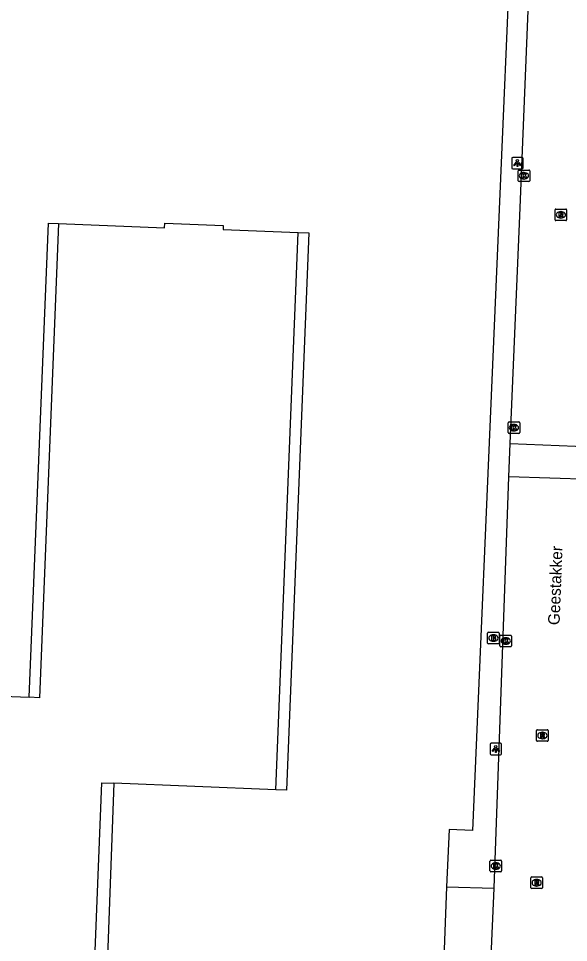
# Model space of a CAD drawing. Extents: x 161355 to 162026, y 386504 to 387459.
# Drawn here: x 161402.3 to 161449.8, y 386639.6 to 386719.4 of the extents above; entities that cross this region are included whole.
import ezdxf

# ---------------------------------------------------------------- set-up
doc = ezdxf.new("R2010")
doc.units = 0
for name, color, linetype in [('IMGEO_Brandkraan', 7, 'Continuous'), ('IMGEO_Kolk', 7, 'Continuous'), ('IMGEO_Lichtpunt', 7, 'Continuous'), ('IMGEO_Openbare_ruimte_label', 7, 'Continuous'), ('IMGEO_Pand', 7, 'Continuous'), ('IMGEO_Rijbaan_lokaal_open', 7, 'Continuous'), ('IMGEO_Rioolput', 7, 'Continuous'), ('IMGEO_Voetpad_open', 7, 'Continuous')]:
    doc.layers.add(name, color=color, linetype=linetype)

msp = doc.modelspace()

# ---------------------------------------------------------------- linework, layer by layer
at = {"layer": 'IMGEO_Brandkraan'}
for p, q in [((161442.798, 386665.486), (161442.798, 386666.338)), ((161442.873, 386666.412), (161443.725, 386666.412)), ((161443.286, 386666.192), (161443.311, 386666.192)), ((161443.799, 386666.338), (161443.799, 386665.486)), ((161443.725, 386665.412), (161442.873, 386665.412)), ((161443.309, 386665.632), (161443.284, 386665.632))]:
    msp.add_line(p, q, dxfattribs=at)
for points in [[(161442.798, 386665.486), (161442.798, 386666.338)], [(161442.873, 386666.412), (161443.725, 386666.412)], [(161443.146, 386666.112), (161443.146, 386665.712), (161443.359, 386665.712)], [(161443.377, 386666.112), (161443.146, 386666.112)], [(161443.325, 386666.031), (161443.271, 386666.031), (161443.271, 386665.955)], [(161443.271, 386665.955), (161443.324, 386665.955)], [(161443.333, 386665.879), (161443.271, 386665.879), (161443.271, 386665.798)], [(161443.271, 386665.798), (161443.333, 386665.798)], [(161443.799, 386666.338), (161443.799, 386665.486)], [(161443.725, 386665.412), (161442.873, 386665.412)]]:
    msp.add_lwpolyline(points, dxfattribs=at)
for centre, radius, start, end in [((161442.875, 386666.336), 0.0765, 91.55205, 178.44795), ((161442.875, 386666.336), 0.0765, 91.55205, 178.44795), ((161443.326, 386665.993), 0.0379, 267.82845, 90.93552), ((161443.334, 386665.838), 0.0404, 269.87594, 90.50774), ((161443.365, 386665.963), 0.251, 268.66757, 293.53466), ((161443.381, 386665.967), 0.145, 59.4692, 91.53667), ((161443.406, 386666.014), 0.0922, 285.51372, 58.15012), ((161443.411, 386665.822), 0.105, 301.31148, 78.98903), ((161443.723, 386666.336), 0.0765, 1.55205, 88.44795), ((161443.723, 386666.336), 0.0765, 1.55205, 88.44795), ((161442.875, 386665.488), 0.0765, 181.55205, 268.44795), ((161442.875, 386665.488), 0.0765, 181.55205, 268.44795), ((161443.723, 386665.488), 0.0765, 271.55205, 358.44795), ((161443.723, 386665.488), 0.0765, 271.55205, 358.44795)]:
    msp.add_arc(centre, radius, start, end, dxfattribs=at)
for centre, major_axis, ratio, start_param, end_param in [((161443.285, 386665.912), (-0.387, 0.002), 0.722429, 4.712389, 7.853982), ((161443.31, 386665.912), (-0.39, 0.002), 0.717154, 1.570796, 4.712389)]:
    msp.add_ellipse(centre, major_axis=major_axis, ratio=ratio, start_param=start_param, end_param=end_param, dxfattribs=at)
at = {"layer": 'IMGEO_Kolk'}
for p, q in [((161445.435, 386705.43), (161445.435, 386706.282)), ((161445.51, 386706.356), (161446.362, 386706.356)), ((161445.946, 386705.576), (161445.921, 386705.576)), ((161445.923, 386706.136), (161445.948, 386706.136)), ((161446.436, 386706.282), (161446.436, 386705.43)), ((161446.362, 386705.356), (161445.51, 386705.356)), ((161444.57, 386683.663), (161444.57, 386684.515)), ((161444.645, 386684.589), (161445.497, 386684.589)), ((161445.058, 386684.369), (161445.083, 386684.369)), ((161445.571, 386684.515), (161445.571, 386683.663)), ((161445.497, 386683.589), (161444.645, 386683.589)), ((161445.081, 386683.809), (161445.056, 386683.809)), ((161443.865, 386665.237), (161443.865, 386666.089)), ((161443.94, 386666.163), (161444.792, 386666.163)), ((161444.353, 386665.943), (161444.378, 386665.943)), ((161444.866, 386666.089), (161444.866, 386665.237)), ((161444.792, 386665.163), (161443.94, 386665.163)), ((161444.376, 386665.383), (161444.351, 386665.383)), ((161443.003, 386645.794), (161443.003, 386646.646)), ((161443.078, 386646.72), (161443.93, 386646.72)), ((161443.491, 386646.5), (161443.516, 386646.5)), ((161444.004, 386646.646), (161444.004, 386645.794)), ((161443.93, 386645.72), (161443.078, 386645.72)), ((161443.514, 386645.94), (161443.489, 386645.94))]:
    msp.add_line(p, q, dxfattribs=at)
for points in [[(161445.435, 386705.43), (161445.435, 386706.282)], [(161445.51, 386706.356), (161446.362, 386706.356)], [(161445.756, 386706.056), (161445.879, 386706.056), (161445.879, 386705.905), (161446.009, 386706.056), (161446.173, 386706.056), (161446.027, 386705.905), (161446.18, 386705.656), (161446.028, 386705.656), (161445.943, 386705.82), (161445.879, 386705.753), (161445.879, 386705.656), (161445.756, 386705.656), (161445.756, 386706.056)], [(161446.436, 386706.282), (161446.436, 386705.43)], [(161446.362, 386705.356), (161445.51, 386705.356)], [(161444.57, 386683.663), (161444.57, 386684.515)], [(161444.645, 386684.589), (161445.497, 386684.589)], [(161444.891, 386684.289), (161445.014, 386684.289), (161445.014, 386684.138), (161445.144, 386684.289), (161445.308, 386684.289), (161445.162, 386684.138), (161445.315, 386683.889), (161445.163, 386683.889), (161445.078, 386684.053), (161445.014, 386683.986), (161445.014, 386683.889), (161444.891, 386683.889), (161444.891, 386684.289)], [(161445.571, 386684.515), (161445.571, 386683.663)], [(161445.497, 386683.589), (161444.645, 386683.589)], [(161443.865, 386665.237), (161443.865, 386666.089)], [(161443.94, 386666.163), (161444.792, 386666.163)], [(161444.186, 386665.863), (161444.309, 386665.863), (161444.309, 386665.712), (161444.439, 386665.863), (161444.603, 386665.863), (161444.457, 386665.712), (161444.61, 386665.463), (161444.458, 386665.463), (161444.373, 386665.627), (161444.309, 386665.56), (161444.309, 386665.463), (161444.186, 386665.463), (161444.186, 386665.863)], [(161444.866, 386666.089), (161444.866, 386665.237)], [(161444.792, 386665.163), (161443.94, 386665.163)], [(161443.003, 386645.794), (161443.003, 386646.646)], [(161443.078, 386646.72), (161443.93, 386646.72)], [(161444.004, 386646.646), (161444.004, 386645.794)], [(161443.93, 386645.72), (161443.078, 386645.72)], [(161443.324, 386646.42), (161443.447, 386646.42), (161443.447, 386646.269), (161443.577, 386646.42), (161443.741, 386646.42), (161443.595, 386646.269), (161443.748, 386646.02), (161443.596, 386646.02), (161443.511, 386646.184), (161443.447, 386646.117), (161443.447, 386646.02), (161443.324, 386646.02), (161443.324, 386646.42)]]:
    msp.add_lwpolyline(points, dxfattribs=at)
for centre, start, end in [((161445.512, 386706.28), 91.55205, 178.44795), ((161445.512, 386706.28), 91.55205, 178.44795), ((161446.36, 386706.28), 1.55205, 88.44795), ((161446.36, 386706.28), 1.55205, 88.44795), ((161445.512, 386705.432), 181.55205, 268.44795), ((161445.512, 386705.432), 181.55205, 268.44795), ((161446.36, 386705.432), 271.55205, 358.44795), ((161446.36, 386705.432), 271.55205, 358.44795), ((161444.647, 386684.513), 91.55205, 178.44795), ((161444.647, 386684.513), 91.55205, 178.44795), ((161445.495, 386684.513), 1.55205, 88.44795), ((161445.495, 386684.513), 1.55205, 88.44795), ((161444.647, 386683.665), 181.55205, 268.44795), ((161444.647, 386683.665), 181.55205, 268.44795), ((161445.495, 386683.665), 271.55205, 358.44795), ((161445.495, 386683.665), 271.55205, 358.44795), ((161443.942, 386666.087), 91.55205, 178.44795), ((161443.942, 386666.087), 91.55205, 178.44795), ((161444.79, 386666.087), 1.55205, 88.44795), ((161444.79, 386666.087), 1.55205, 88.44795), ((161443.942, 386665.239), 181.55205, 268.44795), ((161443.942, 386665.239), 181.55205, 268.44795), ((161444.79, 386665.239), 271.55205, 358.44795), ((161444.79, 386665.239), 271.55205, 358.44795), ((161443.08, 386646.644), 91.55205, 178.44795), ((161443.08, 386646.644), 91.55205, 178.44795), ((161443.928, 386646.644), 1.55205, 88.44795), ((161443.928, 386646.644), 1.55205, 88.44795), ((161443.08, 386645.796), 181.55205, 268.44795), ((161443.08, 386645.796), 181.55205, 268.44795), ((161443.928, 386645.796), 271.55205, 358.44795), ((161443.928, 386645.796), 271.55205, 358.44795)]:
    msp.add_arc(centre, 0.0765, start, end, dxfattribs=at)
for centre, major_axis, ratio, start_param, end_param in [((161445.922, 386705.856), (-0.387, 0.002), 0.722429, 4.712389, 7.853982), ((161445.947, 386705.856), (-0.39, 0.002), 0.717154, 1.570796, 4.712389), ((161445.057, 386684.089), (-0.387, 0.002), 0.722429, 4.712389, 7.853982), ((161445.082, 386684.089), (-0.39, 0.002), 0.717154, 1.570796, 4.712389), ((161444.352, 386665.663), (-0.387, 0.002), 0.722429, 4.712389, 7.853982), ((161444.377, 386665.663), (-0.39, 0.002), 0.717154, 1.570796, 4.712389), ((161443.49, 386646.22), (-0.387, 0.002), 0.722429, 4.712389, 7.853982), ((161443.515, 386646.22), (-0.39, 0.002), 0.717154, 1.570796, 4.712389)]:
    msp.add_ellipse(centre, major_axis=major_axis, ratio=ratio, start_param=start_param, end_param=end_param, dxfattribs=at)
at = {"layer": 'IMGEO_Lichtpunt'}
for p, q in [((161444.875, 386707.355), (161444.875, 386706.548)), ((161444.875, 386707.355), (161444.875, 386706.548)), ((161445.777, 386707.45), (161444.969, 386707.45)), ((161445.777, 386707.45), (161444.969, 386707.45)), ((161445.871, 386706.548), (161445.871, 386707.355)), ((161445.871, 386706.548), (161445.871, 386707.355)), ((161444.969, 386706.454), (161445.777, 386706.454)), ((161444.969, 386706.454), (161445.777, 386706.454)), ((161443.005, 386656.726), (161443.005, 386655.919)), ((161443.005, 386656.726), (161443.005, 386655.919)), ((161443.907, 386656.821), (161443.099, 386656.821)), ((161443.907, 386656.821), (161443.099, 386656.821)), ((161444.001, 386655.919), (161444.001, 386656.726)), ((161444.001, 386655.919), (161444.001, 386656.726)), ((161443.099, 386655.825), (161443.907, 386655.825)), ((161443.099, 386655.825), (161443.907, 386655.825))]:
    msp.add_line(p, q, dxfattribs=at)
for points in [[(161445.249, 386707.019), (161445.288, 386706.991), (161445.1, 386706.729), (161445.062, 386706.756), (161445.249, 386707.019)], [(161445.351, 386706.971), (161445.398, 386706.971), (161445.398, 386706.649), (161445.351, 386706.649), (161445.351, 386706.971)], [(161445.461, 386706.991), (161445.499, 386707.018), (161445.686, 386706.756), (161445.647, 386706.728), (161445.461, 386706.991)], [(161443.379, 386656.39), (161443.418, 386656.362), (161443.23, 386656.1), (161443.192, 386656.127), (161443.379, 386656.39)], [(161443.481, 386656.342), (161443.528, 386656.342), (161443.528, 386656.02), (161443.481, 386656.02), (161443.481, 386656.342)], [(161443.591, 386656.362), (161443.629, 386656.389), (161443.816, 386656.127), (161443.777, 386656.099), (161443.591, 386656.362)]]:
    msp.add_lwpolyline(points, dxfattribs=at)
for centre in [(161445.374, 386707.153), (161443.504, 386656.524)]:
    msp.add_circle(centre, 0.0994, dxfattribs=at)
for centre, start, end in [((161444.969, 386707.355), 90, 180), ((161444.969, 386707.355), 90, 180), ((161445.777, 386707.355), 0, 90), ((161445.777, 386707.355), 0, 90), ((161444.969, 386706.548), 180, 270), ((161444.969, 386706.548), 180, 270), ((161445.777, 386706.548), 270, 0), ((161445.777, 386706.548), 270, 360), ((161443.099, 386656.726), 90, 180), ((161443.099, 386656.726), 90, 180), ((161443.907, 386656.726), 0, 90), ((161443.907, 386656.726), 0, 90), ((161443.099, 386655.919), 180, 270), ((161443.099, 386655.919), 180, 270), ((161443.907, 386655.919), 270, 0), ((161443.907, 386655.919), 270, 360)]:
    msp.add_arc(centre, 0.0946, start, end, dxfattribs=at)
at = {"layer": 'IMGEO_Pand'}
for points in [[(161405.738, 386701.722), (161404.091, 386660.761), (161403.215, 386660.796)], [(161405.738, 386701.722), (161414.901, 386701.354), (161414.917, 386701.76), (161419.974, 386701.557), (161419.96, 386701.211), (161426.445, 386700.95)], [(161424.51, 386652.81), (161426.445, 386700.95)], [(161389.052, 386661.366), (161403.215, 386660.796)], [(161410.439, 386619.665), (161410.406, 386619.764), (161408.124, 386619.286), (161409.496, 386653.414), (161410.533, 386653.372)], [(161424.51, 386652.81), (161410.533, 386653.372)]]:
    msp.add_lwpolyline(points, dxfattribs=at)
at = {"layer": 'IMGEO_Rijbaan_lokaal_open'}
for points in [[(161444.737, 386682.723), (161445.57, 386702.409), (161447.104, 386740.028), (161447.533, 386746.883), (161447.642, 386750), (161447.745, 386752.965), (161447.891, 386757.154), (161448.343, 386768.709), (161448.49, 386772.488), (161449.164, 386789.722), (161449.271, 386792.965), (161449.505, 386798.966), (161449.685, 386804.169), (161450.094, 386812.939)], [(161444.618, 386679.833), (161444.737, 386682.723)], [(161444.737, 386682.723), (161451.804, 386682.432)], [(161443.358, 386644.313), (161444.618, 386679.833)], [(161451.714, 386679.618), (161444.618, 386679.833)], [(161442.98, 386635.811), (161443.358, 386644.313)]]:
    msp.add_lwpolyline(points, dxfattribs=at)
at = {"layer": 'IMGEO_Rioolput'}
for p, q in [((161448.621, 386702.056), (161448.621, 386702.908)), ((161448.696, 386702.982), (161449.548, 386702.982)), ((161449.109, 386702.762), (161449.134, 386702.762)), ((161449.622, 386702.908), (161449.622, 386702.056)), ((161449.548, 386701.982), (161448.696, 386701.982)), ((161449.132, 386702.202), (161449.107, 386702.202)), ((161447.024, 386657.066), (161447.024, 386657.918)), ((161447.099, 386657.992), (161447.951, 386657.992)), ((161447.512, 386657.772), (161447.537, 386657.772)), ((161448.025, 386657.918), (161448.025, 386657.066)), ((161447.951, 386656.992), (161447.099, 386656.992)), ((161447.535, 386657.212), (161447.51, 386657.212)), ((161446.531, 386644.342), (161446.531, 386645.194)), ((161446.606, 386645.268), (161447.458, 386645.268)), ((161447.019, 386645.048), (161447.044, 386645.048)), ((161447.532, 386645.194), (161447.532, 386644.342)), ((161447.458, 386644.268), (161446.606, 386644.268)), ((161447.042, 386644.488), (161447.017, 386644.488))]:
    msp.add_line(p, q, dxfattribs=at)
for points in [[(161448.621, 386702.056), (161448.621, 386702.908)], [(161448.696, 386702.982), (161449.548, 386702.982)], [(161449.21, 386702.68), (161448.958, 386702.682), (161448.958, 386702.282)], [(161448.958, 386702.282), (161449.082, 386702.282), (161449.082, 386702.444), (161449.093, 386702.444)], [(161449.136, 386702.601), (161449.082, 386702.601), (161449.082, 386702.52)], [(161449.082, 386702.52), (161449.134, 386702.52)], [(161449.14, 386702.415), (161449.211, 386702.282), (161449.351, 386702.282), (161449.286, 386702.408)], [(161449.622, 386702.908), (161449.622, 386702.056)], [(161449.548, 386701.982), (161448.696, 386701.982)], [(161447.024, 386657.066), (161447.024, 386657.918)], [(161447.099, 386657.992), (161447.951, 386657.992)], [(161447.613, 386657.69), (161447.361, 386657.692), (161447.361, 386657.292)], [(161448.025, 386657.918), (161448.025, 386657.066)], [(161447.951, 386656.992), (161447.099, 386656.992)], [(161447.361, 386657.292), (161447.485, 386657.292), (161447.485, 386657.454), (161447.496, 386657.454)], [(161447.539, 386657.611), (161447.485, 386657.611), (161447.485, 386657.53)], [(161447.485, 386657.53), (161447.537, 386657.53)], [(161447.543, 386657.425), (161447.614, 386657.292), (161447.754, 386657.292), (161447.689, 386657.418)], [(161446.531, 386644.342), (161446.531, 386645.194)], [(161446.606, 386645.268), (161447.458, 386645.268)], [(161447.12, 386644.966), (161446.868, 386644.968), (161446.868, 386644.568)], [(161447.532, 386645.194), (161447.532, 386644.342)], [(161447.458, 386644.268), (161446.606, 386644.268)], [(161446.868, 386644.568), (161446.992, 386644.568), (161446.992, 386644.73), (161447.003, 386644.73)], [(161447.046, 386644.887), (161446.992, 386644.887), (161446.992, 386644.806)], [(161446.992, 386644.806), (161447.044, 386644.806)], [(161447.05, 386644.701), (161447.121, 386644.568), (161447.261, 386644.568), (161447.196, 386644.694)]]:
    msp.add_lwpolyline(points, dxfattribs=at)
for centre, radius, start, end in [((161448.698, 386702.906), 0.0765, 91.55205, 178.44795), ((161448.698, 386702.906), 0.0765, 91.55205, 178.44795), ((161449.092, 386702.391), 0.0533, 26.02933, 88.69889), ((161449.118, 386702.709), 0.19, 274.7715, 282.96867), ((161449.142, 386702.505), 0.0964, 77.00612, 93.18647), ((161449.156, 386702.562), 0.0378, 276.66336, 79.67722), ((161449.209, 386702.57), 0.109, 350.36119, 89.41601), ((161449.207, 386702.57), 0.112, 277.58423, 350.98172), ((161449.191, 386702.355), 0.108, 29.51342, 73.79051), ((161449.546, 386702.906), 0.0765, 1.55205, 88.44795), ((161449.546, 386702.906), 0.0765, 1.55205, 88.44795), ((161448.698, 386702.058), 0.0765, 181.55205, 268.44795), ((161448.698, 386702.058), 0.0765, 181.55205, 268.44795), ((161449.546, 386702.058), 0.0765, 271.55205, 358.44795), ((161449.546, 386702.058), 0.0765, 271.55205, 358.44795), ((161447.101, 386657.916), 0.0765, 91.55205, 178.44795), ((161447.101, 386657.916), 0.0765, 91.55205, 178.44795), ((161447.612, 386657.58), 0.109, 350.36119, 89.41601), ((161447.949, 386657.916), 0.0765, 1.55205, 88.44795), ((161447.949, 386657.916), 0.0765, 1.55205, 88.44795), ((161447.101, 386657.068), 0.0765, 181.55205, 268.44795), ((161447.101, 386657.068), 0.0765, 181.55205, 268.44795), ((161447.495, 386657.401), 0.0533, 26.02933, 88.69889), ((161447.521, 386657.719), 0.19, 274.7715, 282.96867), ((161447.545, 386657.515), 0.0964, 77.00612, 93.18647), ((161447.559, 386657.572), 0.0378, 276.66336, 79.67722), ((161447.61, 386657.58), 0.112, 277.58423, 350.98172), ((161447.594, 386657.365), 0.108, 29.51342, 73.79051), ((161447.949, 386657.068), 0.0765, 271.55205, 358.44795), ((161447.949, 386657.068), 0.0765, 271.55205, 358.44795), ((161446.608, 386645.192), 0.0765, 91.55205, 178.44795), ((161446.608, 386645.192), 0.0765, 91.55205, 178.44795), ((161447.119, 386644.856), 0.109, 350.36119, 89.41601), ((161447.456, 386645.192), 0.0765, 1.55205, 88.44795), ((161447.456, 386645.192), 0.0765, 1.55205, 88.44795), ((161446.608, 386644.344), 0.0765, 181.55205, 268.44795), ((161446.608, 386644.344), 0.0765, 181.55205, 268.44795), ((161447.002, 386644.677), 0.0533, 26.02933, 88.69889), ((161447.028, 386644.995), 0.19, 274.7715, 282.96867), ((161447.052, 386644.791), 0.0964, 77.00612, 93.18647), ((161447.066, 386644.848), 0.0378, 276.66336, 79.67722), ((161447.117, 386644.856), 0.112, 277.58423, 350.98172), ((161447.101, 386644.641), 0.108, 29.51342, 73.79051), ((161447.456, 386644.344), 0.0765, 271.55205, 358.44795), ((161447.456, 386644.344), 0.0765, 271.55205, 358.44795)]:
    msp.add_arc(centre, radius, start, end, dxfattribs=at)
for centre, major_axis, ratio, start_param, end_param in [((161449.108, 386702.482), (-0.387, 0.002), 0.722429, 4.712389, 7.853982), ((161449.133, 386702.482), (-0.39, 0.002), 0.717154, 1.570796, 4.712389), ((161447.511, 386657.492), (-0.387, 0.002), 0.722429, 4.712389, 7.853982), ((161447.536, 386657.492), (-0.39, 0.002), 0.717154, 1.570796, 4.712389), ((161447.018, 386644.768), (-0.387, 0.002), 0.722429, 4.712389, 7.853982), ((161447.043, 386644.768), (-0.39, 0.002), 0.717154, 1.570796, 4.712389)]:
    msp.add_ellipse(centre, major_axis=major_axis, ratio=ratio, start_param=start_param, end_param=end_param, dxfattribs=at)
at = {"layer": 'IMGEO_Voetpad_open'}
for points in [[(161445.22, 386736.534), (161441.486, 386649.282), (161439.468, 386649.379), (161439.242, 386644.412)], [(161403.215, 386660.796), (161404.863, 386701.757), (161405.738, 386701.722)], [(161426.445, 386700.95), (161427.367, 386700.915), (161425.432, 386652.773), (161424.51, 386652.81)], [(161410.533, 386653.372), (161409.388, 386622.596), (161409.271, 386620.154), (161412.023, 386620.738)], [(161439.242, 386644.412), (161438.937, 386635.916)], [(161439.242, 386644.412), (161443.358, 386644.313)]]:
    msp.add_lwpolyline(points, dxfattribs=at)

# ---------------------------------------------------------------- texts
at = {"layer": 'IMGEO_Openbare_ruimte_label'}
msp.add_text('Geestakker', height=1, rotation=87.76436, dxfattribs=at).set_placement((161449.006, 386667.017))

doc.saveas('drawing.dxf')
